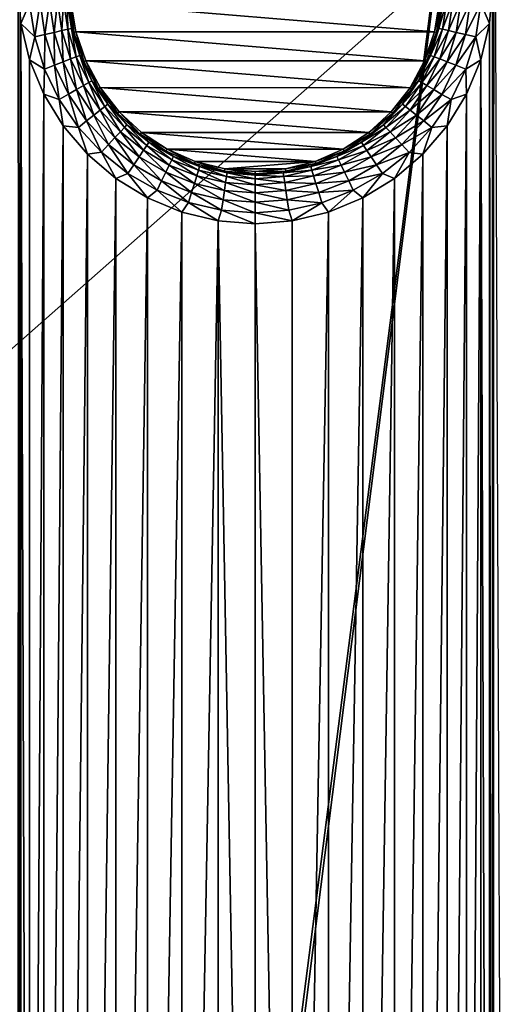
# Model space of a CAD drawing. Header units: metres. Extents: x -205 to 205, y -104 to 104.
# Tile 285 of 656: x -111 to -101, y 5 to 24. Entities that reach past the tile are written whole.
import ezdxf

# ---------------------------------------------------------------- set-up
doc = ezdxf.new("R2010")
doc.units = ezdxf.units.M
doc.layers.add('solid_01_2-CONSUMER_EHM_BOX_SW0001', color=7, linetype='CONTINUOUS')

msp = doc.modelspace()

# ---------------------------------------------------------------- linework, layer by layer
at = {"layer": 'solid_01_2-CONSUMER_EHM_BOX_SW0001'}
for points in [[(-200.010849, -74.958488), (-200.010773, 75.041512), (-0.010778, 75.04142)], [(-0.010849, -74.95858), (-200.010849, -74.958488), (-0.010778, 75.04142)], [(-100.443649, 40.640213, 63.099998), (-100.455429, -40.555729, 63.099998), (-110.711159, -40.55426, 63.099998)], [(-100.443649, 40.640213, 63.099998), (-110.711159, -40.55426, 63.099998), (-110.710999, -39.454594, 63.099998)], [(-100.443649, 40.640213, 63.099998), (-110.710999, -39.454594, 63.099998), (-110.699692, 39.542015, 63.099998)], [(-112.003082, 39.542202, 63.099998), (-110.699692, 39.542015, 63.099998), (-112.014389, -39.454407, 63.099998)], [(-110.710999, -39.454594, 63.099998), (-112.014389, -39.454407, 63.099998), (-110.699692, 39.542015, 63.099998)], [(-173.512405, -37.4473, 108.5), (-88.501671, 37.540531, 108.5), (-173.501678, 37.5527, 108.5)], [(-173.512405, -37.4473, 108.5), (-88.512413, -37.459469, 108.5), (-88.501671, 37.540531, 108.5)], [(-101.262154, 25.042171, 6), (-101.250664, -33.94685, 6), (-101.236252, 34.019035, 6)], [(-101.250664, -33.94685, 6), (-101.009949, -20.257677, 6), (-101.236252, 34.019035, 6)], [(-110.744766, 25.043903, 6), (-110.75193, -24.956097, 6), (-110.693413, -24.214375, 6)], [(-110.686523, 24.302162, 6), (-110.744766, 25.043903, 6), (-110.693413, -24.214375, 6)], [(-110.511963, 24.705822, 6.024549), (-110.744766, 25.043903, 6), (-110.686523, 24.302162, 6)], [(-101.495056, 24.704531, 6.024549), (-101.320671, 24.300451, 6), (-101.262154, 25.042171, 6)], [(-101.262154, 25.042171, 6), (-101.320671, 24.300451, 6), (-101.26931, -24.957829, 6)], [(-101.262154, 25.042171, 6), (-101.26931, -24.957829, 6), (-101.250664, -33.94685, 6)], [(-110.411346, 24.03763, 6.024549), (-110.511963, 24.705822, 6.024549), (-110.686523, 24.302162, 6)], [(-110.301933, 24.721531, 6.097567), (-110.511963, 24.705822, 6.024549), (-110.411346, 24.03763, 6.024549)], [(-110.301933, 24.721531, 6.097567), (-110.411346, 24.03763, 6.024549), (-110.206009, 24.084467, 6.097567)], [(-110.301933, 24.721531, 6.097567), (-110.206009, 24.084467, 6.097567), (-110.113258, 24.735643, 6.215427)], [(-110.206009, 24.084467, 6.097567), (-110.021538, 24.126543, 6.215427), (-110.113258, 24.735643, 6.215427)], [(-110.113258, 24.735643, 6.215427), (-110.021538, 24.126543, 6.215427), (-109.955299, 24.747458, 6.372272)], [(-110.021538, 24.126543, 6.215427), (-109.867111, 24.161768, 6.372272), (-109.955299, 24.747458, 6.372272)], [(-109.955299, 24.747458, 6.372272), (-109.867111, 24.161768, 6.372272), (-109.835922, 24.756386, 6.560308)], [(-109.867111, 24.161768, 6.372272), (-109.750389, 24.188391, 6.560308), (-109.835922, 24.756386, 6.560308)], [(-109.835922, 24.756386, 6.560308), (-109.750389, 24.188391, 6.560308), (-109.76104, 24.761988, 6.770193)], [(-109.76104, 24.761988, 6.770193), (-109.677185, 24.205088, 6.770193), (-109.732079, 24.734625, 6.991273)], [(-109.750389, 24.188391, 6.560308), (-109.677185, 24.205088, 6.770193), (-109.76104, 24.761988, 6.770193)], [(-109.732079, 24.734625, 6.991273), (-109.630463, 24.125122, 6.991273), (-109.68853, 24.738367, 12)], [(-109.677185, 24.205088, 6.770193), (-109.630463, 24.125122, 6.991273), (-109.732079, 24.734625, 6.991273)], [(-102.41909, 24.134846, 12), (-109.68853, 24.738367, 12), (-109.588036, 24.135641, 12)], [(-109.630463, 24.125122, 6.991273), (-109.588036, 24.135641, 12), (-109.68853, 24.738367, 12)], [(-102.41909, 24.134846, 12), (-102.318474, 24.737459, 12), (-109.68853, 24.738367, 12)], [(-102.274933, 24.733536, 6.991273), (-102.318474, 24.737459, 12), (-102.41909, 24.134846, 12)], [(-102.274933, 24.733536, 6.991273), (-102.41909, 24.134846, 12), (-102.376732, 24.124062, 6.991273)], [(-102.329979, 24.204037, 6.770193), (-102.274933, 24.733536, 6.991273), (-102.376732, 24.124062, 6.991273)], [(-102.329979, 24.204037, 6.770193), (-102.245964, 24.760912, 6.770193), (-102.274933, 24.733536, 6.991273)], [(-102.171089, 24.755289, 6.560308), (-102.245964, 24.760912, 6.770193), (-102.329979, 24.204037, 6.770193)], [(-102.256775, 24.187317, 6.560308), (-102.171089, 24.755289, 6.560308), (-102.329979, 24.204037, 6.770193)], [(-102.051704, 24.746326, 6.372272), (-102.171089, 24.755289, 6.560308), (-102.256775, 24.187317, 6.560308)], [(-102.140068, 24.160662, 6.372272), (-102.051704, 24.746326, 6.372272), (-102.256775, 24.187317, 6.560308)], [(-101.893753, 24.734467, 6.215427), (-102.051704, 24.746326, 6.372272), (-102.140068, 24.160662, 6.372272)], [(-101.985649, 24.125393, 6.215427), (-101.893753, 24.734467, 6.215427), (-102.140068, 24.160662, 6.372272)], [(-101.705078, 24.720299, 6.097567), (-101.893753, 24.734467, 6.215427), (-101.985649, 24.125393, 6.215427)], [(-101.801193, 24.083263, 6.097567), (-101.705078, 24.720299, 6.097567), (-101.985649, 24.125393, 6.215427)], [(-101.801193, 24.083263, 6.097567), (-101.495056, 24.704531, 6.024549), (-101.705078, 24.720299, 6.097567)], [(-101.801193, 24.083263, 6.097567), (-101.595863, 24.036369, 6.024549), (-101.495056, 24.704531, 6.024549)], [(-101.495056, 24.704531, 6.024549), (-101.595863, 24.036369, 6.024549), (-101.320671, 24.300451, 6)], [(-110.686523, 24.302162, 6), (-110.693413, -24.214375, 6), (-110.519585, -23.490942, 6)], [(-110.512962, 23.578665, 6), (-110.686523, 24.302162, 6), (-110.519585, -23.490942, 6)], [(-110.411346, 24.03763, 6.024549), (-110.686523, 24.302162, 6), (-110.512962, 23.578665, 6)], [(-109.750389, 24.188391, 6.560308), (-109.581161, 23.639484, 6.560308), (-109.677185, 24.205088, 6.770193)], [(-109.677185, 24.205088, 6.770193), (-109.511261, 23.666908, 6.770193), (-109.630463, 24.125122, 6.991273)], [(-109.581161, 23.639484, 6.560308), (-109.511261, 23.666908, 6.770193), (-109.677185, 24.205088, 6.770193)], [(-102.496056, 23.665903, 6.770193), (-102.329979, 24.204037, 6.770193), (-102.376732, 24.124062, 6.991273)], [(-102.256775, 24.187317, 6.560308), (-102.329979, 24.204037, 6.770193), (-102.496056, 23.665903, 6.770193)], [(-101.595863, 24.036369, 6.024549), (-101.494492, 23.577017, 6), (-101.320671, 24.300451, 6)], [(-101.320671, 24.300451, 6), (-101.494492, 23.577017, 6), (-101.327553, -24.216085, 6)], [(-101.320671, 24.300451, 6), (-101.327553, -24.216085, 6), (-101.26931, -24.957829, 6)], [(-110.212265, 23.391899, 6.024549), (-110.411346, 24.03763, 6.024549), (-110.512962, 23.578665, 6)], [(-110.206009, 24.084467, 6.097567), (-110.411346, 24.03763, 6.024549), (-110.212265, 23.391899, 6.024549)], [(-110.206009, 24.084467, 6.097567), (-110.212265, 23.391899, 6.024549), (-110.016197, 23.468817, 6.097567)], [(-110.206009, 24.084467, 6.097567), (-110.016197, 23.468817, 6.097567), (-110.021538, 24.126543, 6.215427)], [(-110.021538, 24.126543, 6.215427), (-109.840065, 23.537916, 6.215427), (-109.867111, 24.161768, 6.372272)], [(-110.016197, 23.468817, 6.097567), (-109.840065, 23.537916, 6.215427), (-110.021538, 24.126543, 6.215427)], [(-109.867111, 24.161768, 6.372272), (-109.692612, 23.595764, 6.372272), (-109.750389, 24.188391, 6.560308)], [(-109.840065, 23.537916, 6.215427), (-109.692612, 23.595764, 6.372272), (-109.867111, 24.161768, 6.372272)], [(-109.692612, 23.595764, 6.372272), (-109.581161, 23.639484, 6.560308), (-109.750389, 24.188391, 6.560308)], [(-109.630463, 24.125122, 6.991273), (-109.429909, 23.540659, 6.991273), (-109.588036, 24.135641, 12)], [(-109.511261, 23.666908, 6.770193), (-109.429909, 23.540659, 6.991273), (-109.630463, 24.125122, 6.991273)], [(-102.617477, 23.557222, 12), (-109.588036, 24.135641, 12), (-109.389816, 23.558067, 12)], [(-109.429909, 23.540659, 6.991273), (-109.389816, 23.558067, 12), (-109.588036, 24.135641, 12)], [(-102.617477, 23.557222, 12), (-102.41909, 24.134846, 12), (-109.588036, 24.135641, 12)], [(-102.376732, 24.124062, 6.991273), (-102.41909, 24.134846, 12), (-102.617477, 23.557222, 12)], [(-102.376732, 24.124062, 6.991273), (-102.617477, 23.557222, 12), (-102.577454, 23.539656, 6.991273)], [(-102.496056, 23.665903, 6.770193), (-102.376732, 24.124062, 6.991273), (-102.577454, 23.539656, 6.991273)], [(-102.426163, 23.63846, 6.560308), (-102.256775, 24.187317, 6.560308), (-102.496056, 23.665903, 6.770193)], [(-102.140068, 24.160662, 6.372272), (-102.256775, 24.187317, 6.560308), (-102.426163, 23.63846, 6.560308)], [(-102.314728, 23.594707, 6.372272), (-102.140068, 24.160662, 6.372272), (-102.426163, 23.63846, 6.560308)], [(-101.985649, 24.125393, 6.215427), (-102.140068, 24.160662, 6.372272), (-102.314728, 23.594707, 6.372272)], [(-102.16729, 23.536818, 6.215427), (-101.985649, 24.125393, 6.215427), (-102.314728, 23.594707, 6.372272)], [(-101.801193, 24.083263, 6.097567), (-101.985649, 24.125393, 6.215427), (-102.16729, 23.536818, 6.215427)], [(-101.991173, 23.467669, 6.097567), (-101.801193, 24.083263, 6.097567), (-102.16729, 23.536818, 6.215427)], [(-101.991173, 23.467669, 6.097567), (-101.595863, 24.036369, 6.024549), (-101.801193, 24.083263, 6.097567)], [(-101.991173, 23.467669, 6.097567), (-101.795128, 23.390694, 6.024549), (-101.595863, 24.036369, 6.024549)], [(-101.595863, 24.036369, 6.024549), (-101.795128, 23.390694, 6.024549), (-101.494492, 23.577017, 6)], [(-109.692612, 23.595764, 6.372272), (-109.435699, 23.06209, 6.372272), (-109.581161, 23.639484, 6.560308)], [(-109.581161, 23.639484, 6.560308), (-109.332016, 23.121933, 6.560308), (-109.511261, 23.666908, 6.770193)], [(-109.435699, 23.06209, 6.372272), (-109.332016, 23.121933, 6.560308), (-109.581161, 23.639484, 6.560308)], [(-109.511261, 23.666908, 6.770193), (-109.266983, 23.159468, 6.770193), (-109.429909, 23.540659, 6.991273)], [(-109.332016, 23.121933, 6.560308), (-109.266983, 23.159468, 6.770193), (-109.511261, 23.666908, 6.770193)], [(-102.740486, 23.158533, 6.770193), (-102.496056, 23.665903, 6.770193), (-102.577454, 23.539656, 6.991273)], [(-102.426163, 23.63846, 6.560308), (-102.496056, 23.665903, 6.770193), (-102.740486, 23.158533, 6.770193)], [(-102.675461, 23.120979, 6.560308), (-102.426163, 23.63846, 6.560308), (-102.740486, 23.158533, 6.770193)], [(-102.314728, 23.594707, 6.372272), (-102.426163, 23.63846, 6.560308), (-102.675461, 23.120979, 6.560308)], [(-110.228355, 22.891228, 6), (-110.512962, 23.578665, 6), (-110.519585, -23.490942, 6)], [(-110.212265, 23.391899, 6.024549), (-110.512962, 23.578665, 6), (-110.228355, 22.891228, 6)], [(-110.016197, 23.468817, 6.097567), (-110.212265, 23.391899, 6.024549), (-109.919167, 22.783051, 6.024549)], [(-110.016197, 23.468817, 6.097567), (-109.736755, 22.888332, 6.097567), (-109.840065, 23.537916, 6.215427)], [(-110.016197, 23.468817, 6.097567), (-109.919167, 22.783051, 6.024549), (-109.736755, 22.888332, 6.097567)], [(-109.840065, 23.537916, 6.215427), (-109.572884, 22.982912, 6.215427), (-109.692612, 23.595764, 6.372272)], [(-109.736755, 22.888332, 6.097567), (-109.572884, 22.982912, 6.215427), (-109.840065, 23.537916, 6.215427)], [(-109.572884, 22.982912, 6.215427), (-109.435699, 23.06209, 6.372272), (-109.692612, 23.595764, 6.372272)], [(-109.429909, 23.540659, 6.991273), (-109.135895, 22.997175, 6.991273), (-109.389816, 23.558067, 12)], [(-109.266983, 23.159468, 6.770193), (-109.135895, 22.997175, 6.991273), (-109.429909, 23.540659, 6.991273)], [(-102.90799, 23.020512, 12), (-109.389816, 23.558067, 12), (-109.099419, 23.021259, 12)], [(-109.135895, 22.997175, 6.991273), (-109.099419, 23.021259, 12), (-109.389816, 23.558067, 12)], [(-102.90799, 23.020512, 12), (-102.617477, 23.557222, 12), (-109.389816, 23.558067, 12)], [(-102.577454, 23.539656, 6.991273), (-102.617477, 23.557222, 12), (-102.90799, 23.020512, 12)], [(-102.577454, 23.539656, 6.991273), (-102.90799, 23.020512, 12), (-102.871628, 22.99626, 6.991273)], [(-102.740486, 23.158533, 6.770193), (-102.577454, 23.539656, 6.991273), (-102.871628, 22.99626, 6.991273)], [(-102.571793, 23.061108, 6.372272), (-102.314728, 23.594707, 6.372272), (-102.675461, 23.120979, 6.560308)], [(-102.16729, 23.536818, 6.215427), (-102.314728, 23.594707, 6.372272), (-102.571793, 23.061108, 6.372272)], [(-102.434631, 22.98189, 6.215427), (-102.16729, 23.536818, 6.215427), (-102.571793, 23.061108, 6.372272)], [(-101.991173, 23.467669, 6.097567), (-102.16729, 23.536818, 6.215427), (-102.434631, 22.98189, 6.215427)], [(-102.270782, 22.887262, 6.097567), (-101.991173, 23.467669, 6.097567), (-102.434631, 22.98189, 6.215427)], [(-102.270782, 22.887262, 6.097567), (-101.795128, 23.390694, 6.024549), (-101.991173, 23.467669, 6.097567)], [(-101.795128, 23.390694, 6.024549), (-101.779358, 22.889685, 6), (-101.494492, 23.577017, 6)], [(-101.494492, 23.577017, 6), (-101.785728, -22.805151, 6), (-101.501114, -23.492588, 6)], [(-101.494492, 23.577017, 6), (-101.779358, 22.889685, 6), (-101.785728, -22.805151, 6)], [(-101.494492, 23.577017, 6), (-101.501114, -23.492588, 6), (-101.327553, -24.216085, 6)], [(-109.919167, 22.783051, 6.024549), (-110.212265, 23.391899, 6.024549), (-110.228355, 22.891228, 6)], [(-102.270782, 22.887262, 6.097567), (-102.088402, 22.781931, 6.024549), (-101.795128, 23.390694, 6.024549)], [(-101.795128, 23.390694, 6.024549), (-102.088402, 22.781931, 6.024549), (-101.779358, 22.889685, 6)], [(-109.572884, 22.982912, 6.215427), (-109.225975, 22.473927, 6.215427), (-109.435699, 23.06209, 6.372272)], [(-109.435699, 23.06209, 6.372272), (-109.102119, 22.572666, 6.372272), (-109.332016, 23.121933, 6.560308)], [(-109.225975, 22.473927, 6.215427), (-109.102119, 22.572666, 6.372272), (-109.435699, 23.06209, 6.372272)], [(-109.332016, 23.121933, 6.560308), (-109.008507, 22.647295, 6.560308), (-109.266983, 23.159468, 6.770193)], [(-109.102119, 22.572666, 6.372272), (-109.008507, 22.647295, 6.560308), (-109.332016, 23.121933, 6.560308)], [(-109.266983, 23.159468, 6.770193), (-108.949799, 22.694103, 6.770193), (-109.135895, 22.997175, 6.991273)], [(-109.008507, 22.647295, 6.560308), (-108.949799, 22.694103, 6.770193), (-109.266983, 23.159468, 6.770193)], [(-103.0578, 22.69326, 6.770193), (-102.740486, 23.158533, 6.770193), (-102.871628, 22.99626, 6.991273)], [(-102.675461, 23.120979, 6.560308), (-102.740486, 23.158533, 6.770193), (-103.0578, 22.69326, 6.770193)], [(-102.9991, 22.646435, 6.560308), (-102.675461, 23.120979, 6.560308), (-103.0578, 22.69326, 6.770193)], [(-102.571793, 23.061108, 6.372272), (-102.675461, 23.120979, 6.560308), (-102.9991, 22.646435, 6.560308)], [(-102.90551, 22.571779, 6.372272), (-102.571793, 23.061108, 6.372272), (-102.9991, 22.646435, 6.560308)], [(-102.434631, 22.98189, 6.215427), (-102.571793, 23.061108, 6.372272), (-102.90551, 22.571779, 6.372272)], [(-110.228355, 22.891228, 6), (-110.519585, -23.490942, 6), (-110.234726, -22.803608, 6)], [(-109.839706, 22.256781, 6), (-110.228355, 22.891228, 6), (-110.234726, -22.803608, 6)], [(-109.919167, 22.783051, 6.024549), (-110.228355, 22.891228, 6), (-109.839706, 22.256781, 6)], [(-109.736755, 22.888332, 6.097567), (-109.919167, 22.783051, 6.024549), (-109.538597, 22.224688, 6.024549)], [(-109.736755, 22.888332, 6.097567), (-109.373917, 22.35598, 6.097567), (-109.572884, 22.982912, 6.215427)], [(-109.736755, 22.888332, 6.097567), (-109.538597, 22.224688, 6.024549), (-109.373917, 22.35598, 6.097567)], [(-109.373917, 22.35598, 6.097567), (-109.225975, 22.473927, 6.215427), (-109.572884, 22.982912, 6.215427)], [(-109.135895, 22.997175, 6.991273), (-108.756439, 22.509497, 6.991273), (-109.099419, 23.021259, 12)], [(-108.949799, 22.694103, 6.770193), (-108.756439, 22.509497, 6.991273), (-109.135895, 22.997175, 6.991273)], [(-103.28344, 22.538237, 12), (-109.099419, 23.021259, 12), (-108.724098, 22.538904, 12)], [(-108.756439, 22.509497, 6.991273), (-108.724098, 22.538904, 12), (-109.099419, 23.021259, 12)], [(-103.28344, 22.538237, 12), (-102.90799, 23.020512, 12), (-109.099419, 23.021259, 12)], [(-102.871628, 22.99626, 6.991273), (-102.90799, 23.020512, 12), (-103.28344, 22.538237, 12)], [(-102.871628, 22.99626, 6.991273), (-103.28344, 22.538237, 12), (-103.251228, 22.508692, 6.991273)], [(-103.0578, 22.69326, 6.770193), (-102.871628, 22.99626, 6.991273), (-103.251228, 22.508692, 6.991273)], [(-102.781685, 22.473003, 6.215427), (-102.434631, 22.98189, 6.215427), (-102.90551, 22.571779, 6.372272)], [(-102.270782, 22.887262, 6.097567), (-102.434631, 22.98189, 6.215427), (-102.781685, 22.473003, 6.215427)], [(-102.633774, 22.355015, 6.097567), (-102.270782, 22.887262, 6.097567), (-102.781685, 22.473003, 6.215427)], [(-102.633774, 22.355015, 6.097567), (-102.088402, 22.781931, 6.024549), (-102.270782, 22.887262, 6.097567)], [(-101.779358, 22.889685, 6), (-102.174377, -22.170706, 6), (-101.785728, -22.805151, 6)], [(-101.779358, 22.889685, 6), (-102.168236, 22.255381, 6), (-102.174377, -22.170706, 6)], [(-102.088402, 22.781931, 6.024549), (-102.168236, 22.255381, 6), (-101.779358, 22.889685, 6)], [(-109.538597, 22.224688, 6.024549), (-109.919167, 22.783051, 6.024549), (-109.839706, 22.256781, 6)], [(-109.102119, 22.572666, 6.372272), (-108.699318, 22.138428, 6.372272), (-109.008507, 22.647295, 6.560308)], [(-109.008507, 22.647295, 6.560308), (-108.617882, 22.226175, 6.560308), (-108.949799, 22.694103, 6.770193)], [(-108.699318, 22.138428, 6.372272), (-108.617882, 22.226175, 6.560308), (-109.008507, 22.647295, 6.560308)], [(-108.949799, 22.694103, 6.770193), (-108.566795, 22.28121, 6.770193), (-108.756439, 22.509497, 6.991273)], [(-108.617882, 22.226175, 6.560308), (-108.566795, 22.28121, 6.770193), (-108.949799, 22.694103, 6.770193)], [(-103.440918, 22.280476, 6.770193), (-103.0578, 22.69326, 6.770193), (-103.251228, 22.508692, 6.991273)], [(-102.9991, 22.646435, 6.560308), (-103.0578, 22.69326, 6.770193), (-103.440918, 22.280476, 6.770193)], [(-103.389847, 22.225426, 6.560308), (-102.9991, 22.646435, 6.560308), (-103.440918, 22.280476, 6.770193)], [(-102.90551, 22.571779, 6.372272), (-102.9991, 22.646435, 6.560308), (-103.389847, 22.225426, 6.560308)], [(-102.633774, 22.355015, 6.097567), (-102.469131, 22.223675, 6.024549), (-102.088402, 22.781931, 6.024549)], [(-102.088402, 22.781931, 6.024549), (-102.469131, 22.223675, 6.024549), (-102.168236, 22.255381, 6)], [(-109.373917, 22.35598, 6.097567), (-108.935783, 21.883652, 6.097567), (-109.225975, 22.473927, 6.215427)], [(-109.225975, 22.473927, 6.215427), (-108.807076, 22.022331, 6.215427), (-109.102119, 22.572666, 6.372272)], [(-108.935783, 21.883652, 6.097567), (-108.807076, 22.022331, 6.215427), (-109.225975, 22.473927, 6.215427)], [(-108.807076, 22.022331, 6.215427), (-108.699318, 22.138428, 6.372272), (-109.102119, 22.572666, 6.372272)], [(-108.756439, 22.509497, 6.991273), (-108.30188, 22.090927, 6.991273), (-108.724098, 22.538904, 12)], [(-108.566795, 22.28121, 6.770193), (-108.30188, 22.090927, 6.991273), (-108.756439, 22.509497, 6.991273)], [(-103.732643, 22.124832, 12), (-108.724098, 22.538904, 12), (-108.275055, 22.125433, 12)], [(-108.30188, 22.090927, 6.991273), (-108.275055, 22.125433, 12), (-108.724098, 22.538904, 12)], [(-103.732643, 22.124832, 12), (-103.28344, 22.538237, 12), (-108.724098, 22.538904, 12)], [(-103.251228, 22.508692, 6.991273), (-103.28344, 22.538237, 12), (-103.732643, 22.124832, 12)], [(-103.251228, 22.508692, 6.991273), (-103.732643, 22.124832, 12), (-103.705902, 22.090256, 6.991273)], [(-103.440918, 22.280476, 6.770193), (-103.251228, 22.508692, 6.991273), (-103.705902, 22.090256, 6.991273)], [(-103.308434, 22.137655, 6.372272), (-102.90551, 22.571779, 6.372272), (-103.389847, 22.225426, 6.560308)], [(-102.781685, 22.473003, 6.215427), (-102.90551, 22.571779, 6.372272), (-103.308434, 22.137655, 6.372272)], [(-103.200714, 22.021528, 6.215427), (-102.781685, 22.473003, 6.215427), (-103.308434, 22.137655, 6.372272)], [(-102.633774, 22.355015, 6.097567), (-102.781685, 22.473003, 6.215427), (-103.200714, 22.021528, 6.215427)], [(-109.839706, 22.256781, 6), (-110.234726, -22.803608, 6), (-109.845848, -22.169304, 6)], [(-109.356598, 21.690947, 6), (-109.839706, 22.256781, 6), (-109.845848, -22.169304, 6)], [(-109.538597, 22.224688, 6.024549), (-109.839706, 22.256781, 6), (-109.356598, 21.690947, 6)], [(-109.373917, 22.35598, 6.097567), (-109.538597, 22.224688, 6.024549), (-109.079063, 21.72928, 6.024549)], [(-109.373917, 22.35598, 6.097567), (-109.079063, 21.72928, 6.024549), (-108.935783, 21.883652, 6.097567)], [(-108.617882, 22.226175, 6.560308), (-108.168846, 21.867977, 6.560308), (-108.566795, 22.28121, 6.770193)], [(-108.566795, 22.28121, 6.770193), (-108.126541, 21.930012, 6.770193), (-108.30188, 22.090927, 6.991273)], [(-108.168846, 21.867977, 6.560308), (-108.126541, 21.930012, 6.770193), (-108.566795, 22.28121, 6.770193)], [(-103.881271, 21.929403, 6.770193), (-103.440918, 22.280476, 6.770193), (-103.705902, 22.090256, 6.991273)], [(-103.389847, 22.225426, 6.560308), (-103.440918, 22.280476, 6.770193), (-103.881271, 21.929403, 6.770193)], [(-103.072044, 21.882813, 6.097567), (-102.633774, 22.355015, 6.097567), (-103.200714, 22.021528, 6.215427)], [(-103.072044, 21.882813, 6.097567), (-102.469131, 22.223675, 6.024549), (-102.633774, 22.355015, 6.097567)], [(-102.168236, 22.255381, 6), (-102.657486, -21.604872, 6), (-102.174377, -22.170706, 6)], [(-102.168236, 22.255381, 6), (-102.65155, 21.689722, 6), (-102.657486, -21.604872, 6)], [(-102.469131, 22.223675, 6.024549), (-102.65155, 21.689722, 6), (-102.168236, 22.255381, 6)], [(-109.079063, 21.72928, 6.024549), (-109.538597, 22.224688, 6.024549), (-109.356598, 21.690947, 6)], [(-108.807076, 22.022331, 6.215427), (-108.325546, 21.638212, 6.215427), (-108.699318, 22.138428, 6.372272)], [(-108.699318, 22.138428, 6.372272), (-108.236298, 21.769073, 6.372272), (-108.617882, 22.226175, 6.560308)], [(-108.325546, 21.638212, 6.215427), (-108.236298, 21.769073, 6.372272), (-108.699318, 22.138428, 6.372272)], [(-108.236298, 21.769073, 6.372272), (-108.168846, 21.867977, 6.560308), (-108.617882, 22.226175, 6.560308)], [(-108.30188, 22.090927, 6.991273), (-107.764008, 21.791424, 12), (-108.275055, 22.125433, 12)], [(-108.30188, 22.090927, 6.991273), (-107.784637, 21.752884, 6.991273), (-107.764008, 21.791424, 12)], [(-108.126541, 21.930012, 6.770193), (-107.784637, 21.752884, 6.991273), (-108.30188, 22.090927, 6.991273)], [(-104.243767, 21.79096, 12), (-108.275055, 22.125433, 12), (-107.764008, 21.791424, 12)], [(-104.243767, 21.79096, 12), (-103.732643, 22.124832, 12), (-108.275055, 22.125433, 12)], [(-103.705902, 22.090256, 6.991273), (-103.732643, 22.124832, 12), (-104.243767, 21.79096, 12)], [(-103.705902, 22.090256, 6.991273), (-104.243767, 21.79096, 12), (-104.223251, 21.752363, 6.991273)], [(-103.881271, 21.929403, 6.770193), (-103.705902, 22.090256, 6.991273), (-104.223251, 21.752363, 6.991273)], [(-103.838989, 21.867357, 6.560308), (-103.389847, 22.225426, 6.560308), (-103.881271, 21.929403, 6.770193)], [(-103.308434, 22.137655, 6.372272), (-103.389847, 22.225426, 6.560308), (-103.838989, 21.867357, 6.560308)], [(-103.771561, 21.768435, 6.372272), (-103.308434, 22.137655, 6.372272), (-103.838989, 21.867357, 6.560308)], [(-103.200714, 22.021528, 6.215427), (-103.308434, 22.137655, 6.372272), (-103.771561, 21.768435, 6.372272)], [(-103.072044, 21.882813, 6.097567), (-102.92881, 21.728401, 6.024549), (-102.469131, 22.223675, 6.024549)], [(-102.469131, 22.223675, 6.024549), (-102.92881, 21.728401, 6.024549), (-102.65155, 21.689722, 6)], [(-108.935783, 21.883652, 6.097567), (-109.079063, 21.72928, 6.024549), (-108.550819, 21.307899, 6.024549)], [(-108.935783, 21.883652, 6.097567), (-108.432152, 21.481899, 6.097567), (-108.807076, 22.022331, 6.215427)], [(-108.935783, 21.883652, 6.097567), (-108.550819, 21.307899, 6.024549), (-108.432152, 21.481899, 6.097567)], [(-108.432152, 21.481899, 6.097567), (-108.325546, 21.638212, 6.215427), (-108.807076, 22.022331, 6.215427)], [(-108.236298, 21.769073, 6.372272), (-107.723404, 21.472853, 6.372272), (-108.168846, 21.867977, 6.560308)], [(-108.168846, 21.867977, 6.560308), (-107.67144, 21.580708, 6.560308), (-108.126541, 21.930012, 6.770193)], [(-107.723404, 21.472853, 6.372272), (-107.67144, 21.580708, 6.560308), (-108.168846, 21.867977, 6.560308)], [(-108.126541, 21.930012, 6.770193), (-107.638855, 21.648354, 6.770193), (-107.784637, 21.752884, 6.991273)], [(-107.67144, 21.580708, 6.560308), (-107.638855, 21.648354, 6.770193), (-108.126541, 21.930012, 6.770193)], [(-104.369041, 21.647886, 6.770193), (-103.881271, 21.929403, 6.770193), (-104.223251, 21.752363, 6.991273)], [(-103.838989, 21.867357, 6.560308), (-103.881271, 21.929403, 6.770193), (-104.369041, 21.647886, 6.770193)], [(-104.336472, 21.580229, 6.560308), (-103.838989, 21.867357, 6.560308), (-104.369041, 21.647886, 6.770193)], [(-103.771561, 21.768435, 6.372272), (-103.838989, 21.867357, 6.560308), (-104.336472, 21.580229, 6.560308)], [(-103.68235, 21.637548, 6.215427), (-103.200714, 22.021528, 6.215427), (-103.771561, 21.768435, 6.372272)], [(-103.072044, 21.882813, 6.097567), (-103.200714, 22.021528, 6.215427), (-103.68235, 21.637548, 6.215427)], [(-103.57579, 21.481203, 6.097567), (-103.072044, 21.882813, 6.097567), (-103.68235, 21.637548, 6.215427)], [(-103.57579, 21.481203, 6.097567), (-102.92881, 21.728401, 6.024549), (-103.072044, 21.882813, 6.097567)], [(-109.356598, 21.690947, 6), (-109.845848, -22.169304, 6), (-109.362526, -21.603647, 6)], [(-108.790916, 21.207659, 6), (-109.356598, 21.690947, 6), (-109.362526, -21.603647, 6)], [(-109.079063, 21.72928, 6.024549), (-109.356598, 21.690947, 6), (-108.790916, 21.207659, 6)], [(-108.550819, 21.307899, 6.024549), (-109.079063, 21.72928, 6.024549), (-108.790916, 21.207659, 6)], [(-108.325546, 21.638212, 6.215427), (-107.792145, 21.330153, 6.215427), (-108.236298, 21.769073, 6.372272)], [(-107.792145, 21.330153, 6.215427), (-107.723404, 21.472853, 6.372272), (-108.236298, 21.769073, 6.372272)], [(-107.784637, 21.752884, 6.991273), (-107.218803, 21.504585, 6.991273), (-107.764008, 21.791424, 12)], [(-107.638855, 21.648354, 6.770193), (-107.218803, 21.504585, 6.991273), (-107.784637, 21.752884, 6.991273)], [(-104.803551, 21.545504, 12), (-107.764008, 21.791424, 12), (-107.204353, 21.545839, 12)], [(-107.218803, 21.504585, 6.991273), (-107.204353, 21.545839, 12), (-107.764008, 21.791424, 12)], [(-104.803551, 21.545504, 12), (-104.243767, 21.79096, 12), (-107.764008, 21.791424, 12)], [(-107.67144, 21.580708, 6.560308), (-107.13678, 21.370779, 6.560308), (-107.638855, 21.648354, 6.770193)], [(-107.638855, 21.648354, 6.770193), (-107.114639, 21.442526, 6.770193), (-107.218803, 21.504585, 6.991273)], [(-107.13678, 21.370779, 6.560308), (-107.114639, 21.442526, 6.770193), (-107.638855, 21.648354, 6.770193)], [(-104.893318, 21.442209, 6.770193), (-104.369041, 21.647886, 6.770193), (-104.789154, 21.50423, 6.991273)], [(-104.336472, 21.580229, 6.560308), (-104.369041, 21.647886, 6.770193), (-104.893318, 21.442209, 6.770193)], [(-104.223251, 21.752363, 6.991273), (-104.243767, 21.79096, 12), (-104.803551, 21.545504, 12)], [(-104.223251, 21.752363, 6.991273), (-104.803551, 21.545504, 12), (-104.789154, 21.50423, 6.991273)], [(-104.369041, 21.647886, 6.770193), (-104.223251, 21.752363, 6.991273), (-104.789154, 21.50423, 6.991273)], [(-104.284546, 21.472361, 6.372272), (-103.771561, 21.768435, 6.372272), (-104.336472, 21.580229, 6.560308)], [(-103.68235, 21.637548, 6.215427), (-103.771561, 21.768435, 6.372272), (-104.284546, 21.472361, 6.372272)], [(-103.57579, 21.481203, 6.097567), (-103.457176, 21.307169, 6.024549), (-102.92881, 21.728401, 6.024549)], [(-102.92881, 21.728401, 6.024549), (-103.457176, 21.307169, 6.024549), (-103.217407, 21.20664, 6)], [(-102.65155, 21.689722, 6), (-103.223167, -21.121584, 6), (-102.657486, -21.604872, 6)], [(-102.65155, 21.689722, 6), (-103.217407, 21.20664, 6), (-103.223167, -21.121584, 6)], [(-102.92881, 21.728401, 6.024549), (-103.217407, 21.20664, 6), (-102.65155, 21.689722, 6)], [(-108.432152, 21.481899, 6.097567), (-108.550819, 21.307899, 6.024549), (-107.965675, 20.969954, 6.024549)], [(-108.432152, 21.481899, 6.097567), (-107.874268, 21.159697, 6.097567), (-108.325546, 21.638212, 6.215427)], [(-108.432152, 21.481899, 6.097567), (-107.965675, 20.969954, 6.024549), (-107.874268, 21.159697, 6.097567)], [(-107.874268, 21.159697, 6.097567), (-107.792145, 21.330153, 6.215427), (-108.325546, 21.638212, 6.215427)], [(-107.792145, 21.330153, 6.215427), (-107.218796, 21.105034, 6.215427), (-107.723404, 21.472853, 6.372272)], [(-107.723404, 21.472853, 6.372272), (-107.172081, 21.256386, 6.372272), (-107.67144, 21.580708, 6.560308)], [(-107.218796, 21.105034, 6.215427), (-107.172081, 21.256386, 6.372272), (-107.723404, 21.472853, 6.372272)], [(-107.172081, 21.256386, 6.372272), (-107.13678, 21.370779, 6.560308), (-107.67144, 21.580708, 6.560308)], [(-107.218803, 21.504585, 6.991273), (-106.61982, 21.352808, 6.991273), (-107.204353, 21.545839, 12)], [(-107.114639, 21.442526, 6.770193), (-106.61982, 21.352808, 6.991273), (-107.218803, 21.504585, 6.991273)], [(-104.803551, 21.545504, 12), (-107.204353, 21.545839, 12), (-106.61277, 21.395947, 12)], [(-106.61982, 21.352808, 6.991273), (-106.61277, 21.395947, 12), (-107.204353, 21.545839, 12)], [(-105.395187, 21.395773, 12), (-104.803551, 21.545504, 12), (-106.61277, 21.395947, 12)], [(-104.789154, 21.50423, 6.991273), (-104.803551, 21.545504, 12), (-105.395187, 21.395773, 12)], [(-104.789154, 21.50423, 6.991273), (-105.395187, 21.395773, 12), (-105.388184, 21.352627, 6.991273)], [(-104.893318, 21.442209, 6.770193), (-104.789154, 21.50423, 6.991273), (-105.388184, 21.352627, 6.991273)], [(-104.871193, 21.370455, 6.560308), (-104.336472, 21.580229, 6.560308), (-104.893318, 21.442209, 6.770193)], [(-104.284546, 21.472361, 6.372272), (-104.336472, 21.580229, 6.560308), (-104.871193, 21.370455, 6.560308)], [(-104.835922, 21.256052, 6.372272), (-104.284546, 21.472361, 6.372272), (-104.871193, 21.370455, 6.560308)], [(-104.215836, 21.329641, 6.215427), (-104.284546, 21.472361, 6.372272), (-104.835922, 21.256052, 6.372272)], [(-104.215836, 21.329641, 6.215427), (-103.68235, 21.637548, 6.215427), (-104.284546, 21.472361, 6.372272)], [(-103.57579, 21.481203, 6.097567), (-103.68235, 21.637548, 6.215427), (-104.215836, 21.329641, 6.215427)], [(-104.133774, 21.159161, 6.097567), (-103.57579, 21.481203, 6.097567), (-104.215836, 21.329641, 6.215427)], [(-104.133774, 21.159161, 6.097567), (-103.457176, 21.307169, 6.024549), (-103.57579, 21.481203, 6.097567)], [(-108.550819, 21.307899, 6.024549), (-108.790916, 21.207659, 6), (-108.156593, 20.818817, 6)], [(-107.965675, 20.969954, 6.024549), (-108.550819, 21.307899, 6.024549), (-108.156593, 20.818817, 6)], [(-107.874268, 21.159697, 6.097567), (-107.27459, 20.924242, 6.097567), (-107.792145, 21.330153, 6.215427)], [(-107.27459, 20.924242, 6.097567), (-107.218796, 21.105034, 6.215427), (-107.792145, 21.330153, 6.215427)], [(-107.218796, 21.105034, 6.215427), (-106.618286, 20.967882, 6.215427), (-107.172081, 21.256386, 6.372272)], [(-107.172081, 21.256386, 6.372272), (-106.594658, 21.124506, 6.372272), (-107.13678, 21.370779, 6.560308)], [(-106.618286, 20.967882, 6.215427), (-106.594658, 21.124506, 6.372272), (-107.172081, 21.256386, 6.372272)], [(-107.13678, 21.370779, 6.560308), (-106.576797, 21.242882, 6.560308), (-107.114639, 21.442526, 6.770193)], [(-106.594658, 21.124506, 6.372272), (-106.576797, 21.242882, 6.560308), (-107.13678, 21.370779, 6.560308)], [(-107.114639, 21.442526, 6.770193), (-106.565598, 21.317129, 6.770193), (-106.61982, 21.352808, 6.991273)], [(-106.576797, 21.242882, 6.560308), (-106.565598, 21.317129, 6.770193), (-107.114639, 21.442526, 6.770193)], [(-106.61982, 21.352808, 6.991273), (-106.003998, 21.301689, 6.991273), (-106.61277, 21.395947, 12)], [(-106.003998, 21.274963, 6.770193), (-106.003998, 21.301689, 6.991273), (-106.61982, 21.352808, 6.991273)], [(-106.565598, 21.317129, 6.770193), (-106.003998, 21.274963, 6.770193), (-106.61982, 21.352808, 6.991273)], [(-105.395187, 21.395773, 12), (-106.61277, 21.395947, 12), (-106.00399, 21.345398, 12)], [(-106.003998, 21.301689, 6.991273), (-106.00399, 21.345398, 12), (-106.61277, 21.395947, 12)], [(-106.576797, 21.242882, 6.560308), (-106.004013, 21.199875, 6.560308), (-106.565598, 21.317129, 6.770193)], [(-106.004013, 21.199875, 6.560308), (-106.003998, 21.274963, 6.770193), (-106.565598, 21.317129, 6.770193)], [(-105.431213, 21.242718, 6.560308), (-106.003998, 21.274963, 6.770193), (-106.004013, 21.199875, 6.560308)], [(-105.388184, 21.352627, 6.991273), (-106.00399, 21.345398, 12), (-106.003998, 21.301689, 6.991273)], [(-105.44239, 21.316969, 6.770193), (-105.388184, 21.352627, 6.991273), (-106.003998, 21.301689, 6.991273)], [(-105.44239, 21.316969, 6.770193), (-106.003998, 21.301689, 6.991273), (-106.003998, 21.274963, 6.770193)], [(-105.431213, 21.242718, 6.560308), (-105.44239, 21.316969, 6.770193), (-106.003998, 21.274963, 6.770193)], [(-105.388184, 21.352627, 6.991273), (-105.395187, 21.395773, 12), (-106.00399, 21.345398, 12)], [(-105.44239, 21.316969, 6.770193), (-104.893318, 21.442209, 6.770193), (-105.388184, 21.352627, 6.991273)], [(-104.871193, 21.370455, 6.560308), (-104.893318, 21.442209, 6.770193), (-105.44239, 21.316969, 6.770193)], [(-105.431213, 21.242718, 6.560308), (-104.871193, 21.370455, 6.560308), (-105.44239, 21.316969, 6.770193)], [(-104.835922, 21.256052, 6.372272), (-104.871193, 21.370455, 6.560308), (-105.431213, 21.242718, 6.560308)], [(-105.413383, 21.124336, 6.372272), (-104.835922, 21.256052, 6.372272), (-105.431213, 21.242718, 6.560308)], [(-104.789261, 21.104685, 6.215427), (-104.835922, 21.256052, 6.372272), (-105.413383, 21.124336, 6.372272)], [(-104.789261, 21.104685, 6.215427), (-104.215836, 21.329641, 6.215427), (-104.835922, 21.256052, 6.372272)], [(-104.133774, 21.159161, 6.097567), (-104.215836, 21.329641, 6.215427), (-104.789261, 21.104685, 6.215427)], [(-104.133774, 21.159161, 6.097567), (-104.042412, 20.969391, 6.024549), (-103.457176, 21.307169, 6.024549)], [(-103.457176, 21.307169, 6.024549), (-104.042412, 20.969391, 6.024549), (-103.851868, 20.818031, 6)], [(-103.457176, 21.307169, 6.024549), (-103.851868, 20.818031, 6), (-103.217407, 21.20664, 6)], [(-108.790916, 21.207659, 6), (-109.362526, -21.603647, 6), (-108.796669, -21.120565, 6)], [(-108.156593, 20.818817, 6), (-108.790916, 21.207659, 6), (-108.796669, -21.120565, 6)], [(-107.874268, 21.159697, 6.097567), (-107.965675, 20.969954, 6.024549), (-107.336693, 20.722994, 6.024549)], [(-107.874268, 21.159697, 6.097567), (-107.336693, 20.722994, 6.024549), (-107.27459, 20.924242, 6.097567)], [(-107.27459, 20.924242, 6.097567), (-106.646515, 20.780794, 6.097567), (-107.218796, 21.105034, 6.215427)], [(-106.646515, 20.780794, 6.097567), (-106.618286, 20.967882, 6.215427), (-107.218796, 21.105034, 6.215427)], [(-106.618286, 20.967882, 6.215427), (-106.004051, 20.921762, 6.215427), (-106.594658, 21.124506, 6.372272)], [(-106.594658, 21.124506, 6.372272), (-106.004028, 21.080158, 6.372272), (-106.576797, 21.242882, 6.560308)], [(-106.004051, 20.921762, 6.215427), (-106.004028, 21.080158, 6.372272), (-106.594658, 21.124506, 6.372272)], [(-106.004028, 21.080158, 6.372272), (-106.004013, 21.199875, 6.560308), (-106.576797, 21.242882, 6.560308)], [(-105.389801, 20.967707, 6.215427), (-106.004028, 21.080158, 6.372272), (-106.004051, 20.921762, 6.215427)], [(-105.413383, 21.124336, 6.372272), (-106.004013, 21.199875, 6.560308), (-106.004028, 21.080158, 6.372272)], [(-105.389801, 20.967707, 6.215427), (-105.413383, 21.124336, 6.372272), (-106.004028, 21.080158, 6.372272)], [(-105.413383, 21.124336, 6.372272), (-105.431213, 21.242718, 6.560308), (-106.004013, 21.199875, 6.560308)], [(-105.389801, 20.967707, 6.215427), (-104.789261, 21.104685, 6.215427), (-105.413383, 21.124336, 6.372272)], [(-104.733513, 20.923878, 6.097567), (-104.789261, 21.104685, 6.215427), (-105.389801, 20.967707, 6.215427)], [(-104.733513, 20.923878, 6.097567), (-104.133774, 21.159161, 6.097567), (-104.789261, 21.104685, 6.215427)], [(-104.733513, 20.923878, 6.097567), (-104.042412, 20.969391, 6.024549), (-104.133774, 21.159161, 6.097567)], [(-103.217407, 21.20664, 6), (-103.857483, -20.732742, 6), (-103.223167, -21.121584, 6)], [(-103.217407, 21.20664, 6), (-103.851868, 20.818031, 6), (-103.857483, -20.732742, 6)], [(-107.965675, 20.969954, 6.024549), (-108.156593, 20.818817, 6), (-107.469261, 20.533997, 6)], [(-107.336693, 20.722994, 6.024549), (-107.965675, 20.969954, 6.024549), (-107.469261, 20.533997, 6)], [(-107.27459, 20.924242, 6.097567), (-107.336693, 20.722994, 6.024549), (-106.677933, 20.572536, 6.024549)], [(-107.27459, 20.924242, 6.097567), (-106.677933, 20.572536, 6.024549), (-106.646515, 20.780794, 6.097567)], [(-106.646515, 20.780794, 6.097567), (-106.004082, 20.732557, 6.097567), (-106.618286, 20.967882, 6.215427)], [(-106.004082, 20.732557, 6.097567), (-106.004051, 20.921762, 6.215427), (-106.618286, 20.967882, 6.215427)], [(-105.361626, 20.780609, 6.097567), (-106.004051, 20.921762, 6.215427), (-106.004082, 20.732557, 6.097567)], [(-105.361626, 20.780609, 6.097567), (-105.389801, 20.967707, 6.215427), (-106.004051, 20.921762, 6.215427)], [(-105.361626, 20.780609, 6.097567), (-104.733513, 20.923878, 6.097567), (-105.389801, 20.967707, 6.215427)], [(-105.361626, 20.780609, 6.097567), (-104.671463, 20.722612, 6.024549), (-104.733513, 20.923878, 6.097567)], [(-104.733513, 20.923878, 6.097567), (-104.671463, 20.722612, 6.024549), (-104.042412, 20.969391, 6.024549)], [(-104.042412, 20.969391, 6.024549), (-104.671463, 20.722612, 6.024549), (-104.539307, 20.533461, 6)], [(-104.042412, 20.969391, 6.024549), (-104.539307, 20.533461, 6), (-103.851868, 20.818031, 6)], [(-108.156593, 20.818817, 6), (-108.796669, -21.120565, 6), (-108.162209, -20.731955, 6)], [(-107.469261, 20.533997, 6), (-108.156593, 20.818817, 6), (-108.162209, -20.731955, 6)], [(-107.336693, 20.722994, 6.024549), (-107.469261, 20.533997, 6), (-106.745827, 20.360205, 6)], [(-106.677933, 20.572536, 6.024549), (-107.336693, 20.722994, 6.024549), (-106.745827, 20.360205, 6)], [(-106.646515, 20.780794, 6.097567), (-106.677933, 20.572536, 6.024549), (-106.004112, 20.521944, 6.024549)], [(-106.646515, 20.780794, 6.097567), (-106.004112, 20.521944, 6.024549), (-106.004082, 20.732557, 6.097567)], [(-105.330269, 20.572344, 6.024549), (-106.004082, 20.732557, 6.097567), (-106.004112, 20.521944, 6.024549)], [(-105.361626, 20.780609, 6.097567), (-106.004082, 20.732557, 6.097567), (-105.330269, 20.572344, 6.024549)], [(-105.361626, 20.780609, 6.097567), (-105.330269, 20.572344, 6.024549), (-104.671463, 20.722612, 6.024549)], [(-104.671463, 20.722612, 6.024549), (-105.330269, 20.572344, 6.024549), (-105.262779, 20.359938, 6)], [(-104.671463, 20.722612, 6.024549), (-105.262779, 20.359938, 6), (-104.539307, 20.533461, 6)], [(-103.851868, 20.818031, 6), (-104.544823, -20.44792, 6), (-103.857483, -20.732742, 6)], [(-103.851868, 20.818031, 6), (-104.539307, 20.533461, 6), (-104.544823, -20.44792, 6)], [(-107.469261, 20.533997, 6), (-108.162209, -20.731955, 6), (-107.474777, -20.447386, 6)], [(-106.745827, 20.360205, 6), (-107.469261, 20.533997, 6), (-107.474777, -20.447386, 6)], [(-106.677933, 20.572536, 6.024549), (-106.745827, 20.360205, 6), (-106.004143, 20.301727, 6)], [(-106.004112, 20.521944, 6.024549), (-106.677933, 20.572536, 6.024549), (-106.004143, 20.301727, 6)], [(-106.004112, 20.521944, 6.024549), (-106.004143, 20.301727, 6), (-105.262779, 20.359938, 6)], [(-105.330269, 20.572344, 6.024549), (-106.004112, 20.521944, 6.024549), (-105.262779, 20.359938, 6)], [(-104.539307, 20.533461, 6), (-105.26825, -20.27413, 6), (-104.544823, -20.44792, 6)], [(-104.539307, 20.533461, 6), (-105.262779, 20.359938, 6), (-105.26825, -20.27413, 6)], [(-106.745827, 20.360205, 6), (-107.474777, -20.447386, 6), (-106.751305, -20.273863, 6)], [(-106.745827, 20.360205, 6), (-106.751305, -20.273863, 6), (-106.009941, -20.215651, 6)], [(-106.004143, 20.301727, 6), (-106.745827, 20.360205, 6), (-106.009941, -20.215651, 6)], [(-106.004143, 20.301727, 6), (-106.009941, -20.215651, 6), (-105.26825, -20.27413, 6)], [(-105.262779, 20.359938, 6), (-106.004143, 20.301727, 6), (-105.26825, -20.27413, 6)]]:
    msp.add_3dface(points, dxfattribs=at)

doc.saveas('drawing.dxf')
